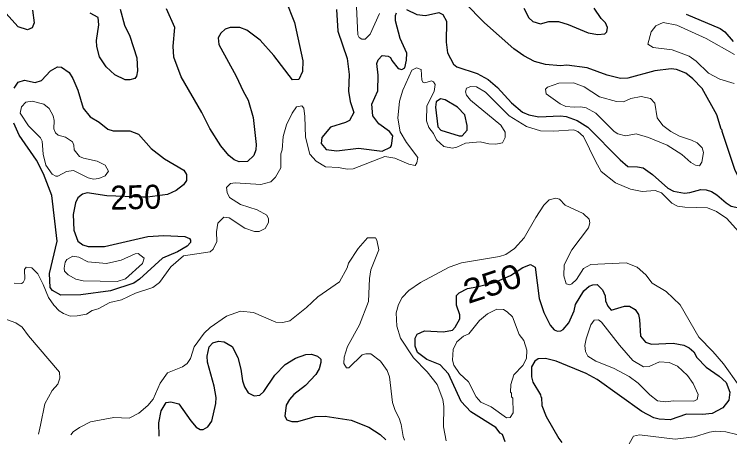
# Model space of a CAD drawing. Extents: x 763.2 to 816.8, y 7896.5 to 7952.7.
# Drawn here: x 791.41 to 796.187, y 7896.807 to 7899.673 of the extents above; entities that cross this region are included whole.
import ezdxf
from ezdxf.enums import TextEntityAlignment as Align

# ---------------------------------------------------------------- set-up
doc = ezdxf.new("R2010")
doc.units = 0
doc.header["$LTSCALE"] = 0.064
doc.layers.add('1', color=7, linetype='Continuous', lineweight=25)
doc.layers.add('2', color=7, linetype='Continuous', lineweight=13)
doc.layers.add('61', color=7, linetype='Continuous')

msp = doc.modelspace()

# ---------------------------------------------------------------- linework, layer by layer
at = {"layer": '1'}
for points in [[(796.136, 7898.89), (796.137, 7898.9006), (796.1305, 7898.9058), (796.1009, 7899.0019), (796.0035, 7899.1772), (795.9401, 7899.2427), (795.8931, 7899.2802), (795.8325, 7899.3049), (795.7949, 7899.31), (795.6871, 7899.2954), (795.507, 7899.2464), (795.4583, 7899.2453), (795.3676, 7899.2661), (795.2352, 7899.3154), (795.0995, 7899.333), (795.0576, 7899.33), (794.9572, 7899.3378), (794.8835, 7899.3588), (794.8127, 7899.3964), (794.7444, 7899.4429), (794.5487, 7899.617), (794.2837, 7899.8871)], [(793.2203, 7899.7719), (793.2804, 7899.6175), (793.3368, 7899.3628), (793.3334, 7899.2905), (793.3097, 7899.238), (793.2686, 7899.2364), (793.1435, 7899.3983), (793.0506, 7899.5011), (792.9629, 7899.566), (792.9156, 7899.5846), (792.8522, 7899.5847), (792.8178, 7899.5747), (792.788, 7899.5471), (792.772, 7899.5161), (792.7753, 7899.4723), (792.8916, 7899.2609), (792.9373, 7899.1595), (792.972, 7899.0998), (793.0049, 7898.9848), (793.0246, 7898.804), (793.0231, 7898.7686), (793.0093, 7898.7313), (792.9682, 7898.6898), (792.9105, 7898.6874), (792.8791, 7898.7018), (792.8435, 7898.7306), (792.7881, 7898.7959), (792.7154, 7898.9099), (792.6631, 7899.0176), (792.5233, 7899.2549), (792.4762, 7899.3875), (792.471, 7899.4598), (792.4822, 7899.5855), (792.4256, 7899.7096)], [(791.5324, 7899.7013), (791.5423, 7899.6155), (791.5291, 7899.582), (791.4972, 7899.5685), (791.4361, 7899.5898), (791.3118, 7899.7247)], [(792.1177, 7899.7072), (792.1454, 7899.6002), (792.1818, 7899.5264), (792.2277, 7899.3818), (792.2328, 7899.2958), (792.2249, 7899.259), (792.2139, 7899.2445), (792.1816, 7899.2347), (792.1504, 7899.2364), (792.0804, 7899.2695), (792.0228, 7899.3212), (791.9793, 7899.3897), (791.9616, 7899.4574), (791.9585, 7899.4973), (791.9746, 7899.6027), (791.9692, 7899.6519), (791.917, 7899.6814)], [(793.5622, 7899.7039), (793.5704, 7899.5601), (793.6329, 7899.3785), (793.6458, 7899.2707), (793.6414, 7899.1593), (793.6522, 7899.0916), (793.6767, 7899.017), (793.6485, 7898.9648), (793.6222, 7898.9501), (793.5211, 7898.9188), (793.4633, 7898.8517), (793.4587, 7898.8112), (793.4933, 7898.7698), (793.5638, 7898.7613), (793.7092, 7898.7792), (793.8655, 7898.7598), (793.9219, 7898.7864), (793.928, 7898.7963), (793.9365, 7898.8613), (793.9152, 7898.8911), (793.8444, 7898.9427), (793.8047, 7898.9953), (793.7972, 7899.0736), (793.8382, 7899.1631), (793.8398, 7899.2674), (793.83, 7899.3452), (793.8389, 7899.3698), (793.8654, 7899.397), (793.9055, 7899.3938), (793.9216, 7899.384), (793.93, 7899.3649), (793.9736, 7899.3117), (793.9971, 7899.3055), (794.0176, 7899.3152), (794.0291, 7899.3673), (794.0305, 7899.4125), (793.9872, 7899.5124), (793.955, 7899.6291), (793.955, 7899.6655), (793.9619, 7899.683)], [(794.0279, 7899.7041), (794.0988, 7899.6721), (794.1554, 7899.6638), (794.2435, 7899.6846), (794.2706, 7899.6713), (794.2966, 7899.6281), (794.2935, 7899.487), (794.3035, 7899.4147), (794.3435, 7899.3412), (794.3652, 7899.3221), (794.4998, 7899.2776), (794.5734, 7899.2373), (794.6352, 7899.1852), (794.729, 7899.0818), (794.8039, 7899.0192), (794.8454, 7899.002), (794.9117, 7898.9884), (795.0563, 7898.9962), (795.0948, 7898.9914), (795.1678, 7898.9634), (795.2401, 7898.919)], [(794.8115, 7899.7139), (794.8457, 7899.6496), (794.8731, 7899.6243), (794.9223, 7899.6092), (794.9788, 7899.6259), (795.0429, 7899.6257), (795.1086, 7899.6059), (795.2418, 7899.5481), (795.3051, 7899.537), (795.3538, 7899.5417), (795.3665, 7899.5553), (795.3712, 7899.5847), (795.3582, 7899.6157), (795.3287, 7899.6447), (795.2824, 7899.713)], [(795.8958, 7899.6745), (796.1227, 7899.5772), (796.1532, 7899.5554), (796.2088, 7899.4919)], [(791.4086, 7899.1803), (791.4352, 7899.2206), (791.4781, 7899.233), (791.5505, 7899.2185), (791.5906, 7899.2318), (791.6526, 7899.2947), (791.6994, 7899.3212), (791.7251, 7899.3205), (791.7756, 7899.2837), (791.7999, 7899.2451), (791.8348, 7899.1655), (791.8696, 7899.0473), (791.9159, 7898.9893), (791.9778, 7898.9529), (792.0357, 7898.906), (792.07, 7898.8944), (792.1807, 7898.8943), (792.2385, 7898.8731), (792.323, 7898.778), (792.4134, 7898.7087), (792.5421, 7898.6333), (792.5607, 7898.6041), (792.5594, 7898.5642), (792.5399, 7898.5346), (792.4906, 7898.4968), (792.4337, 7898.4703), (792.2993, 7898.4526), (792.2701, 7898.4536), (792.0281, 7898.4622), (791.8974, 7898.4818), (791.8646, 7898.4735), (791.8336, 7898.4477), (791.8198, 7898.4144), (791.8037, 7898.3373), (791.8072, 7898.2314), (791.8347, 7898.1588), (791.8677, 7898.1353), (791.9033, 7898.1239), (792.0117, 7898.1236), (792.3016, 7898.1893), (792.4094, 7898.1976), (792.5481, 7898.1892), (792.5793, 7898.1758), (792.5876, 7898.1648), (792.5859, 7898.151), (792.5651, 7898.1251), (792.4992, 7898.0886), (792.4003, 7898.0462), (792.2451, 7897.9046), (792.2079, 7897.8788), (792.0518, 7897.8278), (791.8539, 7897.8014), (791.7215, 7897.7979), (791.6641, 7897.8296), (791.6505, 7897.85), (791.6443, 7897.9427), (791.6969, 7898.1591), (791.66, 7898.4639), (791.6044, 7898.6076), (791.5583, 7898.6995), (791.4434, 7898.8671), (791.4071, 7898.9471)], [(795.2401, 7898.919), (795.4548, 7898.7009), (795.5061, 7898.6582), (795.572, 7898.6559), (795.608, 7898.6477), (795.6717, 7898.6039)], [(795.6717, 7898.6039), (795.7728, 7898.5126), (795.8121, 7898.4935), (795.8843, 7898.4803), (795.9205, 7898.4836), (795.9929, 7898.5031), (796.0289, 7898.5015), (796.065, 7898.49), (796.1006, 7898.4691), (796.1621, 7898.4146), (796.1974, 7898.393), (796.2598, 7898.3786), (796.2966, 7898.4252), (796.2948, 7898.453), (796.2464, 7898.5887), (796.2235, 7898.6295), (796.136, 7898.89)], [(794.6868, 7896.8205), (794.6695, 7896.8678), (794.6531, 7896.8785), (794.6259, 7896.9151), (794.4573, 7897.0198), (794.3932, 7897.0893), (794.3098, 7897.2725), (794.2539, 7897.333), (794.1636, 7897.3688), (794.1012, 7897.4152), (794.0875, 7897.4584), (794.0864, 7897.5108), (794.0998, 7897.5383), (794.1489, 7897.5613), (794.2763, 7897.5534), (794.3356, 7897.5644), (794.3547, 7897.5853), (794.3838, 7897.6411), (794.385, 7897.6665), (794.3626, 7897.7326), (794.3631, 7897.797), (794.3797, 7897.8134), (794.4349, 7897.844), (794.4989, 7897.8542), (794.6251, 7897.8843), (794.6526, 7897.8981), (794.7233, 7897.9296), (794.8056, 7897.9834), (794.8555, 7898.0031), (794.8875, 7897.9844), (794.9144, 7897.7769), (794.945, 7897.6825), (794.9869, 7897.5973), (795.0149, 7897.5669), (795.0372, 7897.5584), (795.0592, 7897.5601), (795.0746, 7897.5688), (795.1135, 7897.6148), (795.1474, 7897.6947), (795.1561, 7897.7354), (795.2118, 7897.8275), (795.2481, 7897.8579), (795.273, 7897.8671), (795.3023, 7897.8686), (795.3373, 7897.8336), (795.3549, 7897.795), (795.3582, 7897.7602), (795.372, 7897.7256), (795.3941, 7897.6989), (795.4833, 7897.7241), (795.5165, 7897.7258), (795.5565, 7897.7034), (795.5769, 7897.67), (795.5845, 7897.637), (795.5919, 7897.524), (795.6252, 7897.4853), (795.6641, 7897.4714), (795.8086, 7897.4792), (795.881, 7897.4645), (795.9165, 7897.4468), (795.9461, 7897.4207), (795.967, 7897.3835), (796.0291, 7897.318), (796.116, 7897.2575), (796.1626, 7897.2157), (796.1864, 7897.1507), (796.1819, 7897.0978), (796.1417, 7897.047), (796.0691, 7897.0082), (796.0043, 7897.0012), (795.8991, 7897.0045), (795.7897, 7896.9669), (795.7167, 7896.97), (795.6799, 7896.9801), (795.601, 7897.0214), (795.3009, 7897.2361), (795.2285, 7897.2755), (795.0281, 7897.3582), (794.9567, 7897.3758), (794.9088, 7897.3741), (794.8853, 7897.3576), (794.8623, 7897.3207), (794.8638, 7897.2526), (794.8716, 7897.2182), (794.9242, 7897.1343), (794.9247, 7897.1203), (794.9308, 7897.1155), (794.933, 7897.0621), (794.9607, 7896.9897), (795.0466, 7896.8411), (795.0664, 7896.8144)], [(792.3778, 7896.8571), (792.374, 7896.9469), (792.3907, 7897.0265), (792.425, 7897.083), (792.4546, 7897.0863), (792.5092, 7897.0728), (792.588, 7896.9596), (792.6246, 7896.9171), (792.651, 7896.903), (792.6704, 7896.903), (792.7018, 7896.9187), (792.7286, 7896.9566), (792.7566, 7897.0744), (792.7568, 7897.1145), (792.7441, 7897.1917), (792.7011, 7897.3513), (792.6979, 7897.3914), (792.7115, 7897.4536), (792.7347, 7897.4811), (792.7734, 7897.4907), (792.8111, 7897.4874), (792.8646, 7897.4549), (792.9017, 7897.3834), (792.9229, 7897.3044), (792.9327, 7897.2264), (792.9463, 7897.1862), (792.9722, 7897.1476), (793.011, 7897.1264), (793.0499, 7897.1306), (793.0761, 7897.1545), (793.1492, 7897.2639), (793.2193, 7897.3368), (793.2867, 7897.3777), (793.356, 7897.4034), (793.3954, 7897.4037), (793.4354, 7897.3921), (793.4565, 7897.3708), (793.4569, 7897.3486), (793.445, 7897.3079), (793.4228, 7897.2697), (793.354, 7897.1957), (793.2773, 7897.1353), (793.2467, 7897.1013), (793.2261, 7897.0635), (793.2154, 7896.9912), (793.23, 7896.9657), (793.264, 7896.9554), (793.3033, 7896.9552), (793.4184, 7896.9894), (793.4855, 7896.9914), (793.6584, 7896.9652), (793.7781, 7896.9186), (793.8531, 7896.8691), (793.8907, 7896.8331)]]:
    msp.add_lwpolyline(points, dxfattribs=at)
msp.add_lwpolyline([(794.369, 7899.0538), (794.2869, 7899.1013), (794.2548, 7899.1093), (794.2274, 7899.0883), (794.2218, 7899.0537), (794.2374, 7898.922), (794.257, 7898.8995), (794.3795, 7898.8621), (794.3995, 7898.8617), (794.4344, 7898.8995), (794.4344, 7898.9305), (794.4178, 7899.0012)], close=True, dxfattribs=at)
at = {"layer": '2'}
for points in [[(793.8495, 7899.6793), (793.786, 7899.5409), (793.7517, 7899.508), (793.7304, 7899.5074), (793.7117, 7899.518), (793.7043, 7899.5358), (793.6952, 7899.7236)], [(796.219, 7899.4042), (796.0289, 7899.5123), (795.8333, 7899.5994), (795.7428, 7899.6175), (795.6942, 7899.5959), (795.6627, 7899.5555), (795.6396, 7899.4735), (795.6745, 7899.4515), (795.8021, 7899.435), (795.9158, 7899.3946), (795.9637, 7899.3606), (796.0448, 7899.2801), (796.1218, 7899.2405), (796.2157, 7899.2118)], [(794.3648, 7898.7868), (794.335, 7898.7795), (794.2778, 7898.7907), (794.228, 7898.8355), (794.2099, 7898.8774), (794.1782, 7898.9164), (794.1621, 7898.9626), (794.1654, 7899.0614), (794.2134, 7899.1571), (794.221, 7899.2044), (794.2081, 7899.2225), (794.1948, 7899.2279), (794.1503, 7899.2153), (794.1392, 7899.2185), (794.1321, 7899.234), (794.1262, 7899.3042), (794.0945, 7899.3164), (794.0632, 7899.2995), (794.0045, 7899.1662), (793.9822, 7899.0931), (793.9714, 7898.9789), (793.9866, 7898.8888), (794.0293, 7898.8166), (794.1036, 7898.7169), (794.0966, 7898.6806), (794.0861, 7898.6649), (794.0432, 7898.6721), (793.951, 7898.7121), (793.8842, 7898.7248), (793.6722, 7898.6414), (793.6329, 7898.6397), (793.5743, 7898.651), (793.4873, 7898.6547), (793.4247, 7898.6935), (793.3843, 7898.7404), (793.3535, 7898.854), (793.3501, 7898.9913), (793.3427, 7899.0463), (793.3293, 7899.0616), (793.2932, 7899.0554), (793.266, 7899.0137), (793.2284, 7898.9349), (793.2057, 7898.8566), (793.1988, 7898.7686), (793.1905, 7898.7423), (793.189, 7898.6472), (793.154, 7898.5849), (793.1236, 7898.5548), (793.0569, 7898.5361), (792.8853, 7898.5475), (792.8547, 7898.5442), (792.8278, 7898.5177), (792.831, 7898.4843), (792.8475, 7898.4497), (792.9195, 7898.4025), (793.0327, 7898.3679), (793.0964, 7898.3325), (793.1068, 7898.3075), (793.108, 7898.2842), (793.0841, 7898.2426), (793.0439, 7898.2241), (793.0142, 7898.2242), (792.9503, 7898.2464), (792.8446, 7898.3143), (792.8096, 7898.3188), (792.7699, 7898.279), (792.7602, 7898.2204), (792.7634, 7898.1573), (792.7375, 7898.1047), (792.7183, 7898.0882), (792.5405, 7898.0613), (792.4545, 7897.9872), (792.3789, 7897.8841), (792.335, 7897.849), (792.2188, 7897.811), (792.1268, 7897.7684), (792.0479, 7897.7503), (791.9702, 7897.7082), (791.9303, 7897.6962), (791.8913, 7897.6721), (791.829, 7897.6602), (791.7831, 7897.6586), (791.7377, 7897.676), (791.7102, 7897.6947), (791.675, 7897.7314), (791.6388, 7897.7821), (791.6031, 7897.8705), (791.5666, 7897.9401), (791.5266, 7897.9799), (791.49, 7897.9852), (791.4787, 7897.9697), (791.4797, 7897.9044), (791.4685, 7897.8827), (791.4572, 7897.8756), (791.4094, 7897.879)], [(796.2655, 7898.2013), (796.167, 7898.3093), (796.0979, 7898.3568), (796.0388, 7898.3815), (795.8861, 7898.385), (795.8379, 7898.3914), (795.7994, 7898.4125), (795.7322, 7898.4811), (795.6881, 7898.4967), (795.6023, 7898.4902), (795.5249, 7898.5059), (795.4231, 7898.5481), (795.3291, 7898.6238), (795.2895, 7898.6919), (795.2108, 7898.858), (795.1717, 7898.8907), (795.143, 7898.901), (795.0133, 7898.8928), (794.9227, 7898.8959), (794.8306, 7898.925), (794.7144, 7898.9954), (794.5552, 7899.1535), (794.4965, 7899.1885), (794.4585, 7899.1902), (794.4289, 7899.1789), (794.4233, 7899.1553), (794.4286, 7899.1331), (794.4549, 7899.1), (794.6596, 7898.9341), (794.6878, 7898.8854), (794.6878, 7898.8508), (794.6689, 7898.8155)], [(794.6689, 7898.8155), (794.6259, 7898.8061), (794.5794, 7898.809), (794.5209, 7898.8219), (794.4217, 7898.8138), (794.3648, 7898.7868)], [(794.2942, 7896.8267), (794.2752, 7896.9188), (794.277, 7897.0547), (794.2719, 7897.1021), (794.234, 7897.2033), (794.1674, 7897.2867), (794.0755, 7897.3808), (793.9881, 7897.5116), (793.9633, 7897.5912), (793.9599, 7897.6803), (793.9761, 7897.7352), (793.9994, 7897.7818), (794.0434, 7897.8288), (794.1226, 7897.8836), (794.3126, 7897.9851), (794.3954, 7898.015), (794.6491, 7898.0564), (794.6922, 7898.0708), (794.7503, 7898.1089), (794.8154, 7898.181), (794.8917, 7898.3175), (794.945, 7898.3994), (794.9805, 7898.4341), (795.0261, 7898.4458), (795.0496, 7898.4386), (795.0885, 7898.3986), (795.2078, 7898.3434), (795.2477, 7898.3065), (795.2532, 7898.281), (795.2431, 7898.2487), (795.1317, 7898.1006), (795.0813, 7898), (795.0792, 7897.9283), (795.0939, 7897.8745), (795.1183, 7897.8675), (795.1336, 7897.8737), (795.1632, 7897.9027), (795.2101, 7897.9766), (795.259, 7898.0026), (795.496, 7898.0136), (795.5694, 7897.9851), (795.6274, 7897.9335), (795.6687, 7897.8777), (795.762, 7897.8232), (795.8558, 7897.7347), (795.9807, 7897.5175), (796.0749, 7897.4218), (796.1446, 7897.3393), (796.3544, 7897.0456)], [(791.7878, 7896.8664), (791.8034, 7896.8857), (791.8453, 7896.9161), (791.9197, 7896.9533), (792.0748, 7896.983), (792.1776, 7896.9777), (792.242, 7897.0104), (792.3021, 7897.0626), (792.3373, 7897.1042), (792.3846, 7897.2113), (792.432, 7897.2793), (792.5328, 7897.3198), (792.5639, 7897.3428), (792.5861, 7897.3769), (792.6106, 7897.4531), (792.6769, 7897.5456), (792.7171, 7897.5822), (792.8277, 7897.6593), (792.9205, 7897.6928), (793.0082, 7897.6831), (793.1569, 7897.6173), (793.2028, 7897.6159), (793.2491, 7897.6281), (793.36, 7897.7161), (793.4378, 7897.7871), (793.5814, 7897.8864), (793.6316, 7897.9798), (793.6408, 7898.0111), (793.7061, 7898.1107), (793.7691, 7898.1806), (793.8219, 7898.1804), (793.8303, 7898.1655), (793.8431, 7898.1002), (793.7907, 7897.9665), (793.7821, 7897.9106), (793.7752, 7897.7562), (793.7146, 7897.6004), (793.6357, 7897.455), (793.6127, 7897.3858), (793.6098, 7897.3422), (793.6283, 7897.3137), (793.6431, 7897.313), (793.7329, 7897.4004), (793.7571, 7897.407), (793.7901, 7897.4062), (793.854, 7897.3581), (793.9005, 7897.2968), (793.9144, 7897.2528), (793.9351, 7897.0815), (793.9524, 7897.0278), (793.9803, 7896.9786), (793.9923, 7896.9358), (794.0057, 7896.8557), (794.0144, 7896.8312)], [(791.3412, 7897.6422), (791.4213, 7897.6137), (791.463, 7897.5846)], [(791.463, 7897.5846), (791.5046, 7897.5271), (791.7117, 7897.2839), (791.7131, 7897.2435), (791.6999, 7897.2036), (791.6625, 7897.1616)], [(791.6625, 7897.1616), (791.6149, 7897.074), (791.585, 7896.9306), (791.5723, 7896.8698)], [(796.2352, 7896.8694), (796.1612, 7896.8865), (796.094, 7896.891), (796.0511, 7896.885), (795.9518, 7896.853), (795.8226, 7896.8369), (795.5852, 7896.8662), (795.545, 7896.8581), (795.5146, 7896.8073)]]:
    msp.add_lwpolyline(points, dxfattribs=at)
for points in [[(795.1914, 7899.0555), (795.2275, 7899.0485), (795.2922, 7899.0131), (795.4142, 7898.8912), (795.4387, 7898.8758), (795.4918, 7898.8617), (795.5616, 7898.8746), (795.6455, 7898.8517), (795.7693, 7898.799), (795.866, 7898.738), (795.9266, 7898.6848), (795.9579, 7898.6653), (795.9839, 7898.6612), (796.0008, 7898.6857), (796.0124, 7898.7508), (796.002, 7898.7816), (795.9701, 7898.8145), (795.931, 7898.8333), (795.8509, 7898.8586), (795.7927, 7898.8903), (795.7403, 7898.9301), (795.7014, 7898.9828), (795.6872, 7899.0794), (795.6586, 7899.1112), (795.5945, 7899.1242), (795.5272, 7899.1107), (795.4786, 7899.0898), (795.4301, 7899.0902), (795.317, 7899.1223), (795.2154, 7899.1885), (795.1441, 7899.2148), (795.0468, 7899.2132), (794.9691, 7899.1868), (794.9576, 7899.173), (794.9623, 7899.1425), (795.0544, 7899.0756), (795.0934, 7899.0579), (795.1474, 7899.0523)], [(791.488, 7899.0866), (791.5292, 7899.0932), (791.6075, 7899.0721), (791.6439, 7899.0441), (791.6703, 7898.996), (791.6769, 7898.9651), (791.6751, 7898.9094), (791.6843, 7898.8828), (791.7019, 7898.8652), (791.7526, 7898.8532), (791.7982, 7898.8207), (791.8085, 7898.8005), (791.809, 7898.769), (791.8455, 7898.7248), (791.8717, 7898.7118), (791.9631, 7898.6922), (792.0174, 7898.6658), (792.0384, 7898.6271), (792.0166, 7898.5948), (791.9739, 7898.5766), (791.9392, 7898.5725), (791.9031, 7898.5812), (791.8049, 7898.6312), (791.7595, 7898.6246), (791.7015, 7898.5924), (791.6869, 7898.5924), (791.6626, 7898.6069), (791.6214, 7898.6659), (791.6023, 7898.7399), (791.5951, 7898.8255), (791.5846, 7898.8477), (791.5058, 7898.9278), (791.449, 7899.0137), (791.4572, 7899.0548)], [(792.0972, 7897.8886), (792.153, 7897.9081), (792.2661, 7898.01), (792.2782, 7898.0445), (792.2377, 7898.0755), (792.2168, 7898.0743), (792.1235, 7898.0313), (792.0249, 7898.0104), (791.9016, 7898.0201), (791.8408, 7898.0531), (791.8006, 7898.0588), (791.7606, 7898.0371), (791.7497, 7898.0197), (791.7429, 7897.9785), (791.7461, 7897.9583), (791.7702, 7897.9331), (791.821, 7897.9049), (791.8696, 7897.8937)], [(794.8129, 7897.4965), (794.7799, 7897.536), (794.7366, 7897.6542), (794.7016, 7897.6876), (794.6755, 7897.7027), (794.6321, 7897.7044), (794.5691, 7897.6745), (794.517, 7897.6304), (794.444, 7897.5401), (794.4091, 7897.5255), (794.3643, 7897.4875), (794.3396, 7897.4365), (794.3364, 7897.3651), (794.3457, 7897.3311), (794.3822, 7897.2747), (794.4417, 7897.2191), (794.494, 7897.1189), (794.5253, 7897.0836), (794.5951, 7897.0538), (794.6961, 7896.9794), (794.7199, 7896.983), (794.7404, 7897.014), (794.7388, 7897.1119), (794.7308, 7897.1202), (794.7306, 7897.1443), (794.724, 7897.151), (794.7242, 7897.2015), (794.7443, 7897.266), (794.8049, 7897.3289), (794.8308, 7897.3768), (794.8324, 7897.4308)], [(795.4502, 7897.4649), (795.3298, 7897.6178), (795.3102, 7897.6335), (795.281, 7897.6309), (795.2599, 7897.5994), (795.2272, 7897.5064), (795.2195, 7897.4635), (795.2234, 7897.4216), (795.2388, 7897.3918), (795.2925, 7897.357), (795.4104, 7897.3104), (795.5162, 7897.2558), (795.5765, 7897.2121), (795.6523, 7897.1331), (795.7045, 7897.0931), (795.7591, 7897.0866), (795.8088, 7897.0931), (795.9461, 7897.0917), (795.9694, 7897.1016), (795.9763, 7897.1347), (795.9416, 7897.2082), (795.9056, 7897.2624), (795.8372, 7897.3245), (795.7832, 7897.3485), (795.7182, 7897.3543), (795.6483, 7897.322), (795.611, 7897.3203), (795.5403, 7897.3633)]]:
    msp.add_lwpolyline(points, close=True, dxfattribs=at)

# ---------------------------------------------------------------- texts
at = {"layer": '61'}
for rotation, width, p in [(1.483, 0.95, (792.223, 7898.3724)), (18.372, 1.1, (794.6268, 7897.8006))]:
    msp.add_text('250', height=0.16, rotation=rotation, dxfattribs=dict(at, width=width)).set_placement(p, align=Align.CENTER)

doc.saveas('drawing.dxf')
